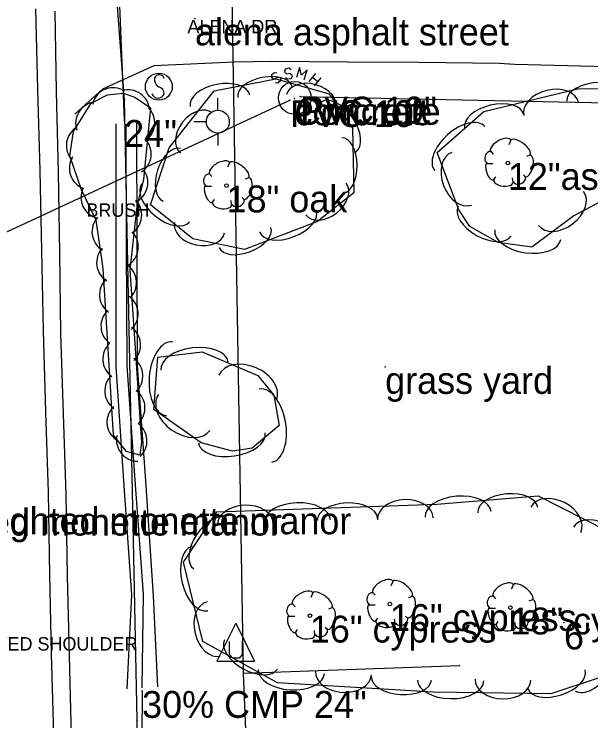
# Model space of a CAD drawing. Extents: x 1802180 to 1804859, y 572524 to 575172.
# Drawn here: x 1803529.6 to 1803636.9, y 574620.4 to 574751.8 of the extents above; entities that cross this region are included whole.
import ezdxf

# ---------------------------------------------------------------- set-up
doc = ezdxf.new("R2010")
doc.units = 0
for name, color, linetype in [('EX_EDGE_PAVEMENT', 7, 'Continuous'), ('EX_SHOULDER', 7, 'Continuous'), ('S_DITCHLINE', 7, 'Continuous'), ('S_DRG_PT_SYM', 7, 'Continuous'), ('S_DRIVEWAY', 7, 'Continuous'), ('S_GAS_UTILITIES', 7, 'Continuous'), ('S_HWY_TEXT', 7, 'Continuous'), ('S_MANHOLE_ANNOT', 7, 'Continuous'), ('S_MSC_PT_SYM', 7, 'Continuous'), ('S_SANITARY_SEWER', 7, 'Continuous'), ('S_SANITARY_SEWER_ANNOT', 7, 'Continuous'), ('S_SHOULDER_ANNOT', 7, 'Continuous'), ('S_SIDE_DRAIN', 7, 'Continuous'), ('S_SIDE_DRAIN_ANNOT', 7, 'Continuous'), ('S_SIGN', 7, 'Continuous'), ('S_SIGN_ANNOT', 7, 'Continuous'), ('S_SURVEY_TEXT_ANNOT', 7, 'Continuous'), ('S_TREE', 7, 'Continuous'), ('S_TREE_ANNOT', 7, 'Continuous'), ('S_UTILITY_POLE', 7, 'Continuous'), ('S_UTL_PT_SYM', 7, 'Continuous'), ('S_WATER_UTILITIES', 7, 'Continuous')]:
    doc.layers.add(name, color=color, linetype=linetype)

msp = doc.modelspace()

# ---------------------------------------------------------------- linework, layer by layer
at = {"layer": 'EX_EDGE_PAVEMENT'}
msp.add_lwpolyline([(1803540.44, 574467.76), (1803540.16, 574482.75), (1803539.94, 574497.75), (1803539.14, 574512.81), (1803538.69, 574527.86), (1803538.92, 574542.87), (1803538.38, 574557.95), (1803537.89, 574572.75), (1803537.57, 574587.75), (1803537.34, 574602.75), (1803536.97, 574617.85), (1803536.59, 574632.85), (1803536.23, 574647.53), (1803536.01, 574662.89), (1803535.49, 574677.89), (1803535.07, 574692.96), (1803534.77, 574707.79), (1803534.44, 574722.78), (1803534.03, 574737.8), (1803533.66, 574752.8)], dxfattribs=at)
at = {"layer": 'EX_SHOULDER'}
msp.add_lwpolyline([(1803543.95, 574467.53), (1803543.32, 574482.51), (1803542.99, 574497.49), (1803542.38, 574512.62), (1803542.04, 574527.36), (1803542.3, 574542.5), (1803541.72, 574557.57), (1803541.21, 574572.47), (1803540.93, 574587.44), (1803540.7, 574602.46), (1803540.27, 574617.47), (1803539.91, 574632.46), (1803539.54, 574647.37), (1803539.31, 574662.48), (1803538.78, 574677.47), (1803538.32, 574692.44), (1803538.13, 574707.42), (1803537.89, 574722.42), (1803537.48, 574737.42), (1803537.27, 574752.42)], dxfattribs=at)
at = {"layer": 'S_DITCHLINE'}
for points in [[(1803548.54, 574731.46), (1803548.54, 574708.87), (1803548.55, 574686.28), (1803549.98, 574665.04), (1803551.41, 574643.8), (1803550.59, 574626.32)], [(1803550.36, 574731.4), (1803550.46, 574708.91), (1803550.55, 574686.42), (1803552.08, 574665.18), (1803553.6, 574643.93), (1803553.38, 574626.53)], [(1803552.39, 574731.58), (1803552.45, 574709.01), (1803552.52, 574686.45), (1803554.01, 574665.04), (1803555.49, 574643.62), (1803556.29, 574626.7)]]:
    msp.add_lwpolyline(points, dxfattribs=at)
at = {"layer": 'S_DRG_PT_SYM'}
for points in [[(1803550.08, 574732.15), (1803550.08, 574732.2), (1803550.08, 574732.15), (1803550.03, 574732.15), (1803550.08, 574732.15), (1803550.08, 574732.1), (1803550.08, 574732.15), (1803550.13, 574732.15)], [(1803553.41, 574625.94), (1803553.41, 574625.99), (1803553.41, 574625.94), (1803553.36, 574625.94), (1803553.41, 574625.94), (1803553.41, 574625.89), (1803553.41, 574625.94), (1803553.46, 574625.94)]]:
    msp.add_lwpolyline(points, dxfattribs=at)
at = {"layer": 'S_DRIVEWAY'}
msp.add_lwpolyline([(1803707.25, 574706.09), (1803690.24, 574706.25), (1803686.4, 574707.95), (1803684.56, 574710.36), (1803684.67, 574721.94), (1803685.41, 574730.17), (1803684, 574736.32), (1803681.84, 574739.69), (1803674.57, 574741.63), (1803659.57, 574741.67), (1803652.42, 574741.82), (1803637.42, 574742.1), (1803622.67, 574742.45), (1803619.88, 574742.67), (1803604.87, 574742.85), (1803591.6, 574742.93), (1803577.5, 574743.03), (1803570.55, 574742.88), (1803555.57, 574742.2), (1803546.02, 574737.88), (1803540.9, 574733.24)], dxfattribs=at)
at = {"layer": 'S_GAS_UTILITIES'}
for p, q in [((1803550.14, 574735.9), (1803547.44, 574771.17)), ((1803552.5, 574620.49), (1803550.14, 574735.9)), ((1803552.05, 574594.9), (1803552.5, 574620.49))]:
    msp.add_line(p, q, dxfattribs=at)
at = {"layer": 'S_MSC_PT_SYM'}
for points in [[(1803563.24, 574751.03), (1803563.24, 574751.08), (1803563.24, 574751.03), (1803563.19, 574751.03), (1803563.24, 574751.03), (1803563.24, 574750.98), (1803563.24, 574751.03), (1803563.29, 574751.03)], [(1803598.61, 574686.21), (1803598.61, 574686.26), (1803598.61, 574686.21), (1803598.56, 574686.21), (1803598.61, 574686.21), (1803598.61, 574686.16), (1803598.61, 574686.21), (1803598.66, 574686.21)], [(1803631.86, 574638.67), (1803631.86, 574638.72), (1803631.86, 574638.67), (1803631.81, 574638.67), (1803631.86, 574638.67), (1803631.86, 574638.62), (1803631.86, 574638.67), (1803631.91, 574638.67)]]:
    msp.add_lwpolyline(points, dxfattribs=at)
at = {"layer": 'S_SANITARY_SEWER'}
for p, q in [((1803577.49, 574740.56), (1803577.41, 574740.18)), ((1803578.03, 574740.95), (1803577.49, 574740.56)), ((1803578.45, 574740.87), (1803578.03, 574740.95)), ((1803584.46, 574739.32), (1803585.7, 574740.8)), ((1803577.41, 574740.18), (1803577.6, 574739.91)), ((1803577.6, 574739.91), (1803578.03, 574739.79)), ((1803578.03, 574739.79), (1803578.57, 574740.14)), ((1803578.57, 574740.14), (1803579.04, 574740.06)), ((1803579.11, 574739.36), (1803578.57, 574738.98)), ((1803579.04, 574740.06), (1803579.19, 574739.79)), ((1803579.19, 574739.79), (1803579.11, 574739.36)), ((1803585.12, 574740.1), (1803586.09, 574739.29)), ((1803586.67, 574739.98), (1803585.43, 574738.51)), ((1803578.57, 574738.98), (1803578.18, 574739.05)), ((1803472.59, 574685.48), (1803580.89, 574735.83)), ((1803582.81, 574736.49), (1803914.33, 574729.75))]:
    msp.add_line(p, q, dxfattribs=at)
for points in [[(1803583.57, 574739.63), (1803584.11, 574741.49), (1803583.07, 574740.49), (1803582.68, 574741.92), (1803582.14, 574740.06)], [(1803581.13, 574741.49), (1803580.78, 574741.77), (1803580.12, 574741.69), (1803579.89, 574741.34), (1803579.93, 574741.03), (1803580.28, 574740.72), (1803580.9, 574740.84), (1803581.28, 574740.53), (1803581.32, 574740.22), (1803581.05, 574739.83), (1803580.43, 574739.75), (1803580.08, 574740.02)]]:
    msp.add_lwpolyline(points, dxfattribs=at)
msp.add_circle((1803581.81, 574736.26), 3.05, dxfattribs=at)
at = {"layer": 'S_SIDE_DRAIN'}
for p, q in [((1803548.69, 574765.47), (1803550.08, 574732.15)), ((1803553.41, 574625.94), (1803553.16, 574595.27))]:
    msp.add_line(p, q, dxfattribs=at)
at = {"layer": 'S_SIGN'}
msp.add_circle((1803556.52, 574738.34), 2.5, dxfattribs=at)
for centre, radius, start, end in [((1803556.6, 574739.62), 0.952, 16.5258, 156.8957), ((1803557.21, 574739.67), 1.51, 167.1196, 241.9813), ((1803556.11, 574737), 1.4, 358.6529, 73.7063), ((1803556.37, 574737.52), 1.28, 204.641, 335.359)]:
    msp.add_arc(centre, radius, start, end, dxfattribs=at)
at = {"layer": 'S_TREE'}
for p, q in [((1803621.99, 574728.4), (1803621.6, 574727.55)), ((1803618.19, 574726.39), (1803618.7, 574725.8)), ((1803625.55, 574725.61), (1803624.9, 574725.34)), ((1803569.67, 574724.2), (1803569.29, 574723.35)), ((1803617.53, 574724.06), (1803618.66, 574724.06)), ((1803565.88, 574722.19), (1803566.38, 574721.61)), ((1803573.24, 574721.41), (1803572.58, 574721.14)), ((1803618.7, 574720.88), (1803619.16, 574721.58)), ((1803622.38, 574720.61), (1803622.3, 574721.39)), ((1803624.78, 574721.5), (1803624.31, 574721.93)), ((1803565.22, 574719.86), (1803566.34, 574719.86)), ((1803566.38, 574716.69), (1803566.85, 574717.38)), ((1803570.06, 574716.41), (1803569.98, 574717.19)), ((1803572.46, 574717.31), (1803572, 574717.73)), ((1803600.06, 574646.33), (1803599.68, 574645.48)), ((1803622.45, 574645.7), (1803622.06, 574644.85)), ((1803585.15, 574644.2), (1803584.77, 574643.34)), ((1803596.27, 574644.32), (1803596.77, 574643.74)), ((1803603.63, 574643.54), (1803602.97, 574643.27)), ((1803618.65, 574643.69), (1803619.15, 574643.11)), ((1803581.36, 574642.18), (1803581.86, 574641.6)), ((1803595.61, 574641.99), (1803596.73, 574641.99)), ((1803626.01, 574642.91), (1803625.35, 574642.64)), ((1803588.72, 574641.41), (1803588.06, 574641.13)), ((1803617.99, 574641.36), (1803619.11, 574641.36)), ((1803580.7, 574639.86), (1803581.82, 574639.86)), ((1803596.77, 574638.81), (1803597.23, 574639.51)), ((1803602.85, 574639.43), (1803602.39, 574639.86)), ((1803600.45, 574638.54), (1803600.37, 574639.32)), ((1803619.15, 574638.19), (1803619.62, 574638.88)), ((1803622.83, 574637.92), (1803622.76, 574638.69)), ((1803625.24, 574638.81), (1803624.77, 574639.23)), ((1803581.86, 574636.68), (1803582.32, 574637.38)), ((1803585.54, 574636.41), (1803585.46, 574637.18)), ((1803587.94, 574637.3), (1803587.48, 574637.72))]:
    msp.add_line(p, q, dxfattribs=at)
for points in [[(1803592.76, 574718.6), (1803586.01, 574713.28), (1803572.48, 574708.06), (1803562.85, 574710.05), (1803554.96, 574716.37), (1803558.43, 574726.96), (1803566.78, 574737.57), (1803578.28, 574739.8), (1803588.19, 574737), (1803592.56, 574730.66), (1803592.76, 574718.6)], [(1803612.28, 574715.45), (1803608.3, 574726.13), (1803616.93, 574733.76), (1803634.39, 574737.92), (1803649.16, 574737.99), (1803662.04, 574737.24), (1803677.1, 574731.63), (1803681.72, 574729.22), (1803684.33, 574722.18), (1803682.2, 574716.35), (1803672.87, 574712.5), (1803657.13, 574715.95), (1803640.72, 574718.03), (1803633.7, 574714.34), (1803625.87, 574708.47), (1803619.63, 574709.39), (1803614.33, 574712.34), (1803612.28, 574715.45)], [(1803555, 574734.39), (1803553.64, 574721.11), (1803552.42, 574716.03), (1803551.14, 574704.26), (1803553.27, 574672.21), (1803553.01, 574669.8), (1803550.51, 574670.5), (1803548.09, 574673.52), (1803546.16, 574704.5), (1803544.86, 574713.49), (1803542.16, 574719.18), (1803539.99, 574725.49), (1803540.68, 574730.04), (1803543.95, 574735.31), (1803546.97, 574736.84), (1803549.91, 574737.12), (1803552.05, 574736.42), (1803555, 574734.39)], [(1803564.4, 574672.11), (1803555.56, 574678.3), (1803556.33, 574688.06), (1803564.59, 574689.05), (1803574.91, 574684.63), (1803577.91, 574680.99), (1803578.88, 574675.3), (1803573.89, 574671.08), (1803570.24, 574670.52), (1803564.4, 574672.11)], [(1803567.31, 574659.26), (1803608.23, 574660.68), (1803627.05, 574662.27), (1803644.17, 574653.55), (1803645.55, 574649.63), (1803645.55, 574648), (1803642.91, 574635.52), (1803638.2, 574628.32), (1803629.41, 574625.43), (1803607.59, 574625.72), (1803578.59, 574627.47), (1803564.73, 574635.12), (1803561.13, 574649.88), (1803567.31, 574659.26)]]:
    msp.add_lwpolyline(points, dxfattribs=at)
for centre in [(1803621.43, 574724.15), (1803569.12, 574719.96), (1803599.5, 574642.09), (1803621.89, 574641.46), (1803584.6, 574639.95)]:
    msp.add_circle(centre, 0.341, dxfattribs=at)
for centre, start, end in [((1803548.05, 574734.18), 66.0588, 167.6557), ((1803550.83, 574733.77), 4.62, 106.2169), ((1803545.03, 574731.53), 97.4011, 198.998), ((1803551.79, 574731.62), 303.3646, 44.9615), ((1803543.3, 574727.4), 120.5788, 222.1757), ((1803551.12, 574725.83), 303.3646, 44.9615), ((1803543.86, 574723.18), 148.1704, 249.7673), ((1803550.5, 574720.49), 295.6942, 37.2911), ((1803546.01, 574717.76), 154.6085, 256.2054), ((1803549.37, 574714.45), 303.0106, 44.6075), ((1803548.07, 574711.35), 137.3854, 238.9823), ((1803548.72, 574708.54), 303.0106, 44.6075), ((1803548.93, 574705.62), 137.3854, 238.9823), ((1803548.39, 574701.9), 312.9908, 54.5877), ((1803549.45, 574699.64), 132.7829, 234.3799), ((1803548.69, 574696.08), 312.9908, 54.5877), ((1803549.74, 574693.82), 132.7829, 234.3799), ((1803549.15, 574690.33), 312.9908, 54.5877), ((1803550.08, 574687.66), 132.7829, 234.3799), ((1803549.58, 574684.55), 312.9908, 54.5877), ((1803550.45, 574681.73), 132.7829, 234.3799), ((1803549.97, 574678.62), 312.9908, 54.5877), ((1803550.85, 574675.95), 132.7829, 234.3799), ((1803550.34, 574672.47), 312.9908, 54.5877), ((1803552.62, 574672.65), 167.9474, 269.5443)]:
    msp.add_arc(centre, 3.98, start, end, dxfattribs=at)
for centre, major_axis, ratio, start_param, end_param in [((1803576.26, 574737.33), (-5.05, -0.98), 0.540699, 3.141593, 6.283185), ((1803567.88, 574735.71), (-5.55, -1.07), 0.55008, 3.141593, 6.283185), ((1803584.85, 574735.57), (-4.59, 1.3), 0.685311, 3.141593, 6.283185), ((1803629.5, 574734.17), (-5.09, -1.21), 0.685311, 3.141593, 6.283185), ((1803638.56, 574735.7), (-6.2, -0.03), 0.55008, 3.141593, 6.283185), ((1803589.96, 574730.84), (-3.2, 4.65), 0.55008, 3.141593, 6.283185), ((1803618.86, 574731.92), (-5.49, -1.31), 0.540699, 3.141593, 6.283185), ((1803563.52, 574729.73), (-2.95, -3.75), 0.685311, 3.141593, 6.283185), ((1803612.48, 574726.84), (-4.64, -4.1), 0.55008, 3.141593, 6.283185), ((1803590.63, 574723.71), (-0.08, 5.14), 0.540699, 3.141593, 6.283185), ((1803620.09, 574727.36), (1.86, 1.08), 0.471018, 0, 3.141593), ((1803623.75, 574727.03), (-1.81, 1.36), 0.405113, 3.141593, 6.283186), ((1803558.94, 574721.96), (-1.6, -4.89), 0.540699, 3.141593, 6.283185), ((1803612.81, 574721.23), (1.83, -4.9), 0.685311, 3.141593, 6.283185), ((1803617.86, 574725.24), (0.31, 1.03), 0.646762, 0, 3.141593), ((1803625.1, 574723.62), (0.46, 2.04), 0.482994, 3.141593, 6.283185), ((1803567.78, 574723.16), (1.86, 1.08), 0.471018, 0, 3.141593), ((1803571.44, 574722.84), (-1.81, 1.36), 0.405113, 3.141593, 6.283186), ((1803618.17, 574722.59), (-0.61, 1.6), 0.420543, 6.283185, 9.424777), ((1803565.55, 574721.05), (0.31, 1.03), 0.646762, 0, 3.141593), ((1803572.79, 574719.43), (0.46, 2.04), 0.482994, 3.141593, 6.283185), ((1803620.63, 574720.81), (-1.83, 0.19), 0.529943, 0, 3.141593), ((1803623.58, 574721.1), (1.09, 0.46), 0.711534, 3.141592, 6.283185), ((1803557.79, 574716.72), (4.41, -3.53), 0.55008, 3.141593, 6.283185), ((1803565.85, 574718.4), (-0.61, 1.6), 0.420543, 6.283185, 9.424777), ((1803587.59, 574717.45), (3.75, 2.95), 0.685311, 3.141593, 6.283185), ((1803631.32, 574715.69), (4.19, 3.14), 0.685311, 3.141593, 6.283185), ((1803571.27, 574716.91), (1.09, 0.46), 0.711534, 3.141592, 6.283185), ((1803568.31, 574716.61), (-1.83, 0.19), 0.529943, 0, 3.141593), ((1803617.1, 574713.36), (4.93, -2.75), 0.540699, 3.141593, 6.283185), ((1803580.52, 574713.35), (5.27, 2.03), 0.55008, 3.141593, 6.283185), ((1803564.09, 574712.13), (4.67, -0.96), 0.685311, 3.141593, 6.283185), ((1803572.56, 574710.28), (4.8, 1.85), 0.540699, 3.141593, 6.283185), ((1803625.12, 574710.84), (6.13, -0.9), 0.55008, 3.141593, 6.283185), ((1803558.51, 574684.03), (-0.54, -6.88), 0.55008, 3.141593, 6.283185), ((1803563.16, 574686.37), (-6.25, -0.75), 0.540699, 3.141593, 6.283185), ((1803573.03, 574682.39), (-5.36, 2.29), 0.685311, 3.141593, 6.283185), ((1803576.35, 574675.31), (-1.17, 6.8), 0.55008, 3.141593, 6.283185), ((1803561.23, 574677.75), (4.78, -3.34), 0.685311, 3.141593, 6.283185), ((1803570.1, 574673.02), (6.22, 0.95), 0.540699, 3.141593, 6.283185), ((1803612.16, 574658.78), (-6.13, -0.52), 0.55008, 3.141593, 6.283185), ((1803621.42, 574659.57), (-5.58, -0.47), 0.540699, 3.141593, 6.283185), ((1803630.34, 574657.8), (-4.63, 2.36), 0.685311, 3.141593, 6.283185), ((1803572.59, 574656.94), (-5.19, -0.18), 0.685311, 3.141593, 6.283185), ((1803582.28, 574657.55), (-6.15, -0.21), 0.55008, 3.141593, 6.283185), ((1803591.57, 574657.88), (-5.6, -0.2), 0.540699, 3.141593, 6.283185), ((1803602.37, 574657.98), (-5.19, -0.18), 0.685311, 3.141593, 6.283185), ((1803566.08, 574653.35), (-3.08, -4.68), 0.540699, 3.141593, 6.283185), ((1803639.11, 574653.64), (-5.48, 2.79), 0.55008, 3.141593, 6.283185), ((1803564.15, 574646.85), (1.46, -5.98), 0.55008, 3.141593, 6.283185), ((1803598.17, 574645.29), (1.86, 1.08), 0.471018, 0, 3.141593), ((1803601.82, 574644.97), (-1.81, 1.36), 0.405113, 3.141593, 6.283186), ((1803620.55, 574644.66), (1.86, 1.08), 0.471018, 0, 3.141593), ((1803624.21, 574644.34), (-1.81, 1.36), 0.405113, 3.141593, 6.283186), ((1803583.26, 574643.15), (1.86, 1.08), 0.471018, 0, 3.141593), ((1803586.91, 574642.83), (-1.81, 1.36), 0.405113, 3.141593, 6.283186), ((1803595.93, 574643.17), (0.31, 1.03), 0.646762, 0, 3.141593), ((1803603.18, 574641.56), (0.46, 2.04), 0.482994, 3.141593, 6.283185), ((1803618.32, 574642.55), (0.31, 1.03), 0.646762, 0, 3.141593), ((1803566.72, 574637.48), (1.23, -5.05), 0.685311, 3.141593, 6.283185), ((1803581.02, 574641.04), (0.31, 1.03), 0.646762, 0, 3.141593), ((1803596.24, 574640.52), (-0.61, 1.6), 0.420543, 6.283185, 9.424777), ((1803625.56, 574640.93), (0.46, 2.04), 0.482994, 3.141593, 6.283185), ((1803588.27, 574639.42), (0.46, 2.04), 0.482994, 3.141593, 6.283185), ((1803618.62, 574639.9), (-0.61, 1.6), 0.420543, 6.283185, 9.424777), ((1803581.33, 574638.39), (-0.61, 1.6), 0.420543, 6.283185, 9.424777), ((1803601.66, 574639.04), (1.09, 0.46), 0.711534, 3.141592, 6.283185), ((1803598.7, 574638.74), (-1.83, 0.19), 0.529943, 0, 3.141593), ((1803621.08, 574638.12), (-1.83, 0.19), 0.529943, 0, 3.141593), ((1803624.04, 574638.41), (1.09, 0.46), 0.711534, 3.141592, 6.283185), ((1803583.79, 574636.61), (-1.83, 0.19), 0.529943, 0, 3.141593), ((1803586.75, 574636.9), (1.09, 0.46), 0.711534, 3.141592, 6.283185), ((1803573.66, 574632.73), (4.91, -2.71), 0.540699, 3.141593, 6.283185), ((1803637.38, 574631.12), (3.36, 5.15), 0.55008, 3.141593, 6.283185), ((1803581.16, 574629.54), (6.14, -0.37), 0.55008, 3.141593, 6.283185), ((1803590.86, 574629.23), (5.18, -0.31), 0.685311, 3.141593, 6.283185), ((1803630.48, 574628.12), (5.32, 1.75), 0.540699, 3.141593, 6.283185), ((1803601.62, 574628.31), (5.59, -0.34), 0.540699, 3.141593, 6.283185), ((1803610.8, 574627.9), (6.15, -0.08), 0.55008, 3.141593, 6.283185), ((1803620.51, 574628.04), (5.19, -0.07), 0.685311, 3.141593, 6.283185)]:
    msp.add_ellipse(centre, major_axis=major_axis, ratio=ratio, start_param=start_param, end_param=end_param, dxfattribs=at)
at = {"layer": 'S_UTILITY_POLE'}
for p, q in [((1803567.49, 574733.94), (1803567.49, 574736.19)), ((1803565.4, 574731.81), (1803563.08, 574731.81)), ((1803567.57, 574727.39), (1803567.57, 574729.72)), ((1803570.84, 574638.58), (1803567.31, 574631.49)), ((1803570.84, 574638.58), (1803574.32, 574631.49)), ((1803569.64, 574632.73), (1803569.64, 574635.17)), ((1803572, 574635.17), (1803572, 574632.73)), ((1803567.31, 574631.49), (1803574.32, 574631.49)), ((1803570.26, 574632.07), (1803569.64, 574632.73)), ((1803571.46, 574632.07), (1803570.26, 574632.07)), ((1803572, 574632.73), (1803571.46, 574632.07))]:
    msp.add_line(p, q, dxfattribs=at)
msp.add_circle((1803567.5, 574731.83), 2.13, dxfattribs=at)
at = {"layer": 'S_UTL_PT_SYM'}
for points in [[(1803550.14, 574735.9), (1803550.14, 574735.95), (1803550.14, 574735.9), (1803550.09, 574735.9), (1803550.14, 574735.9), (1803550.14, 574735.85), (1803550.14, 574735.9), (1803550.19, 574735.9)], [(1803580.89, 574735.83), (1803580.89, 574735.88), (1803580.89, 574735.83), (1803580.84, 574735.83), (1803580.89, 574735.83), (1803580.89, 574735.78), (1803580.89, 574735.83), (1803580.94, 574735.83)], [(1803581.75, 574736.17), (1803581.75, 574736.22), (1803581.75, 574736.17), (1803581.7, 574736.17), (1803581.75, 574736.17), (1803581.75, 574736.12), (1803581.75, 574736.17), (1803581.8, 574736.17)], [(1803582.81, 574736.49), (1803582.81, 574736.54), (1803582.81, 574736.49), (1803582.76, 574736.49), (1803582.81, 574736.49), (1803582.81, 574736.44), (1803582.81, 574736.49), (1803582.86, 574736.49)], [(1803612.45, 574630.66), (1803612.45, 574630.71), (1803612.45, 574630.66), (1803612.4, 574630.66), (1803612.45, 574630.66), (1803612.45, 574630.61), (1803612.45, 574630.66), (1803612.5, 574630.66)], [(1803572.24, 574629.23), (1803572.24, 574629.28), (1803572.24, 574629.23), (1803572.19, 574629.23), (1803572.24, 574629.23), (1803572.24, 574629.18), (1803572.24, 574629.23), (1803572.29, 574629.23)], [(1803572.24, 574629.23), (1803572.24, 574629.28), (1803572.24, 574629.23), (1803572.19, 574629.23), (1803572.24, 574629.23), (1803572.24, 574629.18), (1803572.24, 574629.23), (1803572.29, 574629.23)], [(1803552.5, 574620.49), (1803552.5, 574620.54), (1803552.5, 574620.49), (1803552.45, 574620.49), (1803552.5, 574620.49), (1803552.5, 574620.44), (1803552.5, 574620.49), (1803552.55, 574620.49)]]:
    msp.add_lwpolyline(points, dxfattribs=at)
at = {"layer": 'S_WATER_UTILITIES'}
for p, q in [((1803572.24, 574629.23), (1803570.05, 574760.13)), ((1803572.24, 574629.23), (1803612.45, 574630.66)), ((1803572.83, 574615.9), (1803572.24, 574629.23))]:
    msp.add_line(p, q, dxfattribs=at)

# ---------------------------------------------------------------- texts
at = {"layer": 'S_HWY_TEXT'}
msp.add_text('ALENA DR', height=2.5, dxfattribs=at).set_placement((1803561.83, 574748.28))
at = {"layer": 'S_MANHOLE_ANNOT'}
msp.add_text('concrete   ', height=5, dxfattribs=at).set_placement((1803581.75, 574731.17))
at = {"layer": 'S_SANITARY_SEWER_ANNOT'}
for s, p in [('PVC 10" ', (1803580.89, 574730.83)), ('Concrete ', (1803581.81, 574731.26)), ('PVC 10" ', (1803582.81, 574731.49))]:
    msp.add_text(s, height=5, dxfattribs=at).set_placement(p)
at = {"layer": 'S_SHOULDER_ANNOT'}
msp.add_text('PAVED SHOULDER', height=2.5, dxfattribs=at).set_placement((1803521.69, 574633.46))
at = {"layer": 'S_SIDE_DRAIN_ANNOT'}
for s, p in [('24"       ', (1803550.08, 574727.15)), ('30% CMP 24"', (1803553.41, 574620.94))]:
    msp.add_text(s, height=5, dxfattribs=at).set_placement(p)
at = {"layer": 'S_SIGN_ANNOT'}
for s, p in [('metal/concrete/lighted monette manor ', (1803467.16, 574654.85)), ('metal/concrete/lighted monette manor', (1803480.08, 574655.09))]:
    msp.add_text(s, height=5, dxfattribs=at).set_placement(p)
at = {"layer": 'S_SURVEY_TEXT_ANNOT'}
for s, p in [('alena asphalt street ', (1803563.24, 574746.03)), ('grass yard ', (1803598.61, 574681.21)), ("6' wood privacy  fence ", (1803631.86, 574633.67))]:
    msp.add_text(s, height=5, dxfattribs=at).set_placement(p)
at = {"layer": 'S_TREE_ANNOT'}
for s, height, p in [('12"ash ', 5, (1803621.43, 574719.15)), ('18" oak ', 5, (1803569.12, 574714.96)), ('BRUSH', 2.5, (1803543.05, 574714.14)), ('16" cypress ', 5, (1803599.5, 574637.09)), ('18" cypress ', 5, (1803621.89, 574636.46)), ('16" cypress ', 5, (1803584.6, 574634.95))]:
    msp.add_text(s, height=height, dxfattribs=at).set_placement(p)

doc.saveas('drawing.dxf')
